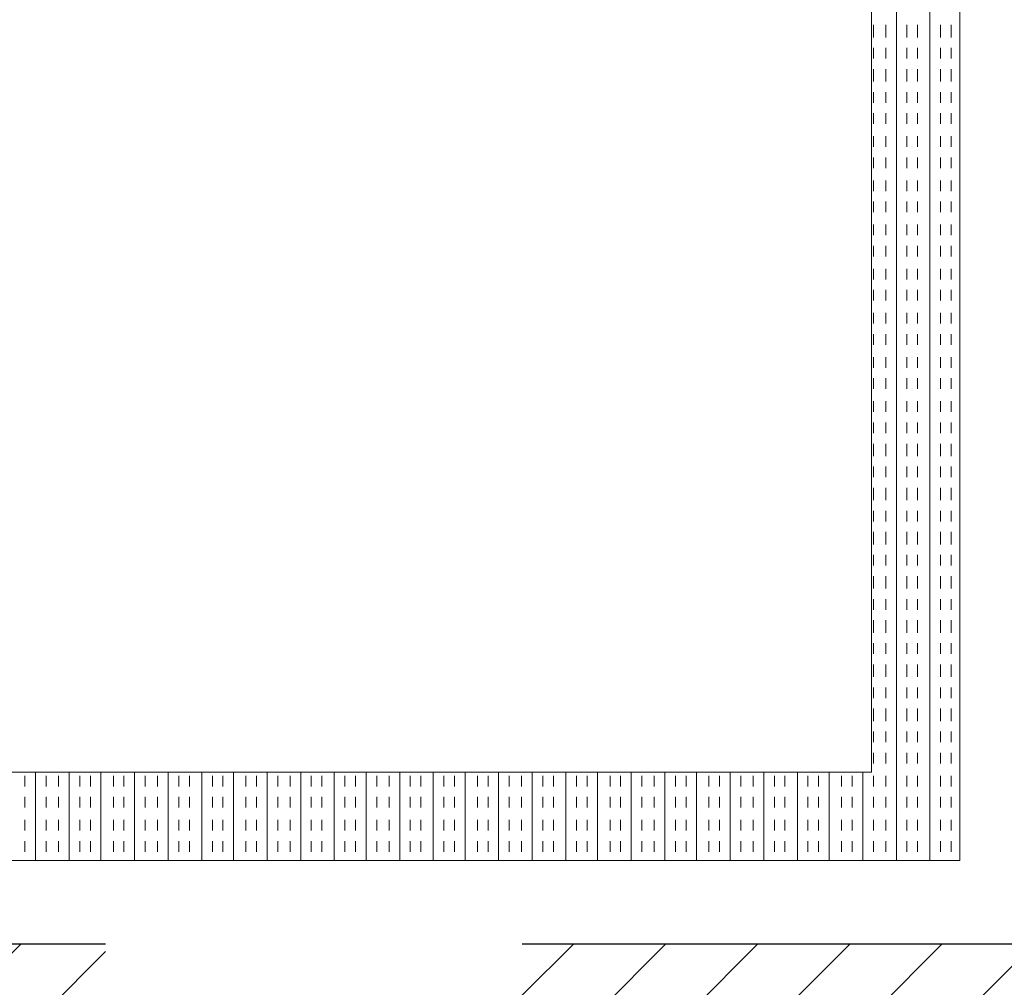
# Model space of a CAD drawing. Extents: x 3940905 to 4145695, y 925352 to 1109797.
# Tile 442 of 656: x 4008748 to 4009032, y 1097332 to 1097611. Entities that reach past the tile are written whole.
import ezdxf

# ---------------------------------------------------------------- set-up
doc = ezdxf.new("R2010")
doc.units = 0
doc.header["$LTSCALE"] = 750
doc.header["$MEASUREMENT"] = 0
doc.layers.add('CIVIL WALLS', color=7, linetype='CONTINUOUS', lineweight=30)
doc.layers.add('CKD Equipments', color=252, linetype='CONTINUOUS', lineweight=0)
doc.layers.add('S-Hatch_8', color=7, linetype='CONTINUOUS')

msp = doc.modelspace()

# ---------------------------------------------------------------- hatches: boundary and pattern name
at = {"layer": 'S-Hatch_8'}
h = msp.add_hatch(dxfattribs=at)
h.set_pattern_fill('ANSI31', color=6, scale=150)
h.set_pattern_definition([(45, (28934.255, 54286.193), (-13.25825215, 13.25825215), [])])
h.paths.add_polyline_path([(4006245.65, 1095539.54), (4006120.65, 1095539.54), (4006120.65, 1094658.28), (4006245.65, 1094658.28)], flags=16)
h.paths.add_polyline_path([(4006270.65, 1095564.54), (4006095.65, 1095564.54), (4006095.65, 1094633.28), (4006270.65, 1094633.28)])
h.paths.add_polyline_path([(4009371.74, 1097319.5), (4009371.74, 1097194.49), (4006245.65, 1097194.5), (4006245.65, 1096488.48), (4006120.65, 1096488.48), (4006120.65, 1097319.5)], flags=16)
h.paths.add_polyline_path([(4012671.59, 1096588.98), (4014322.93, 1096589), (4014322.93, 1096464), (4012671.59, 1096463.98)], flags=17)
h.paths.add_polyline_path([(4012671.59, 1096613.98), (4014347.93, 1096614), (4014347.93, 1096439), (4012671.59, 1096438.98)])
h.paths.add_polyline_path([(4014197.93, 1095258.74), (4014197.93, 1095688.98), (4014322.93, 1095688.98), (4014322.93, 1095258.74), (4015347.93, 1095258.74), (4015347.93, 1095133.64), (4012971.74, 1095133.59), (4012971.74, 1095258.69)], flags=16)
h.paths.add_polyline_path([(4014172.93, 1095283.64), (4014172.93, 1095688.98), (4014347.93, 1095688.98), (4014347.93, 1095283.64), (4015372.93, 1095283.64), (4015372.93, 1095108.64), (4012971.74, 1095108.64), (4012971.74, 1095283.64)])
h.paths.add_polyline_path([(4018162.55, 1095744.14), (4018161, 1098019.68), (4018050.07, 1098019.44), (4018050.07, 1096994.44), (4016722.93, 1096994.44), (4016722.93, 1098078.44), (4016597.93, 1098078.44), (4016597.93, 1094831.38), (4016722.93, 1094831.38), (4016722.93, 1096869.44), (4018050.07, 1096869.44), (4018050.07, 1095868.9), (4017522.87, 1095868.93), (4017522.87, 1095743.93)], flags=17)
h.paths.add_polyline_path([(4018160.98, 1098044.44), (4018025.07, 1098044.44), (4018025.07, 1097019.44), (4016747.93, 1097019.44), (4016747.93, 1098103.44), (4016572.93, 1098103.44), (4016572.93, 1094806.38), (4016747.93, 1094806.38), (4016747.93, 1096844.44), (4018025.07, 1096844.44), (4018025.07, 1095893.9), (4017497.87, 1095893.93), (4017497.87, 1095718.93), (4018162.57, 1095719.38)])
h.paths.add_polyline_path([(4016722.93, 1099092.27), (4017089.52, 1099092.27), (4017089.52, 1099217.27), (4016599.36, 1099217.27), (4016599.36, 1098878.43), (4016722.93, 1098878.43)], flags=16)
h.paths.add_polyline_path([(4016747.93, 1099067.27), (4017089.52, 1099067.27), (4017089.52, 1099242.27), (4016572.89, 1099242.27), (4016572.93, 1098853.43), (4016747.93, 1098853.43)])
h.paths.add_polyline_path([(4014717.43, 1099092.27), (4014717.43, 1102053.43), (4014842.43, 1102053.43), (4014842.43, 1099217.27), (4015647.04, 1099217.27), (4015647.04, 1099092.27)], flags=16)
h.paths.add_polyline_path([(4014692.43, 1099067.27), (4014692.43, 1102078.43), (4014867.43, 1102078.43), (4014867.43, 1099242.27), (4015672.04, 1099242.27), (4015672.04, 1099067.27)])
h.paths.add_polyline_path([(4008892.74, 1097344.5), (4008892.74, 1097319.5), (4008772.74, 1097319.5), (4008772.74, 1097344.5), (4006095.65, 1097344.5), (4006095.65, 1096463.48), (4006270.65, 1096463.48), (4006270.65, 1097169.5), (4009371.74, 1097168.95), (4009371.74, 1097344.5)])

# ---------------------------------------------------------------- linework, layer by layer
at = {"layer": 'CIVIL WALLS', "color": 6}
msp.add_lwpolyline([(4008892.74, 1097344.5), (4009042.74, 1097344.5), (4009371.74, 1097344.5), (4009371.74, 1097168.95), (4006270.65, 1097169.5), (4006270.65, 1096463.48), (4006095.65, 1096463.48), (4006095.65, 1097344.5), (4008772.74, 1097344.5)], dxfattribs=at)
at = {"layer": 'CKD Equipments', "color": 4, "true_color": 0x00ffff}
for p, q in [((4009000.43, 1097882.91), (4009000.43, 1097368.5)), ((4009010.09, 1097882.91), (4009010.09, 1097368.5)), ((4008993.81, 1097609.17), (4008993.81, 1097605.61)), ((4008997.37, 1097609.17), (4008997.37, 1097605.61)), ((4009003.48, 1097609.17), (4009003.48, 1097605.61)), ((4009006.53, 1097609.17), (4009006.53, 1097605.61)), ((4009013.15, 1097609.17), (4009013.15, 1097605.61)), ((4009016.2, 1097609.17), (4009016.2, 1097605.61)), ((4008993.81, 1097602.55), (4008993.81, 1097599.5)), ((4008997.37, 1097602.55), (4008997.37, 1097599.5)), ((4009003.48, 1097602.55), (4009003.48, 1097599.5)), ((4009006.53, 1097602.55), (4009006.53, 1097599.5)), ((4009013.15, 1097602.55), (4009013.15, 1097599.5)), ((4009016.2, 1097602.55), (4009016.2, 1097599.5)), ((4008993.81, 1097596.45), (4008993.81, 1097592.89)), ((4008997.37, 1097596.45), (4008997.37, 1097592.89)), ((4009003.48, 1097596.45), (4009003.48, 1097592.89)), ((4009006.53, 1097596.45), (4009006.53, 1097592.89)), ((4009013.15, 1097596.45), (4009013.15, 1097592.89)), ((4009016.2, 1097596.45), (4009016.2, 1097592.89)), ((4008993.81, 1097589.83), (4008993.81, 1097586.78)), ((4008997.37, 1097589.83), (4008997.37, 1097586.78)), ((4009003.48, 1097589.83), (4009003.48, 1097586.78)), ((4009006.53, 1097589.83), (4009006.53, 1097586.78)), ((4009013.15, 1097589.83), (4009013.15, 1097586.78)), ((4009016.2, 1097589.83), (4009016.2, 1097586.78)), ((4008993.81, 1097583.73), (4008993.81, 1097580.67)), ((4008997.37, 1097583.73), (4008997.37, 1097580.67)), ((4009003.48, 1097583.73), (4009003.48, 1097580.67)), ((4009006.53, 1097583.73), (4009006.53, 1097580.67)), ((4009013.15, 1097583.73), (4009013.15, 1097580.67)), ((4009016.2, 1097583.73), (4009016.2, 1097580.67)), ((4008993.81, 1097577.11), (4008993.81, 1097574.06)), ((4008997.37, 1097577.11), (4008997.37, 1097574.06)), ((4009003.48, 1097577.11), (4009003.48, 1097574.06)), ((4009006.53, 1097577.11), (4009006.53, 1097574.06)), ((4009013.15, 1097577.11), (4009013.15, 1097574.06)), ((4009016.2, 1097577.11), (4009016.2, 1097574.06)), ((4008993.81, 1097571.01), (4008993.81, 1097567.95)), ((4008997.37, 1097571.01), (4008997.37, 1097567.95)), ((4009003.48, 1097571.01), (4009003.48, 1097567.95)), ((4009006.53, 1097571.01), (4009006.53, 1097567.95)), ((4009013.15, 1097571.01), (4009013.15, 1097567.95)), ((4009016.2, 1097571.01), (4009016.2, 1097567.95)), ((4008993.81, 1097564.39), (4008993.81, 1097561.34)), ((4008997.37, 1097564.39), (4008997.37, 1097561.34)), ((4009003.48, 1097564.39), (4009003.48, 1097561.34)), ((4009006.53, 1097564.39), (4009006.53, 1097561.34)), ((4009013.15, 1097564.39), (4009013.15, 1097561.34)), ((4009016.2, 1097564.39), (4009016.2, 1097561.34)), ((4008993.81, 1097558.29), (4008993.81, 1097555.23)), ((4008997.37, 1097558.29), (4008997.37, 1097555.23)), ((4009003.48, 1097558.29), (4009003.48, 1097555.23)), ((4009006.53, 1097558.29), (4009006.53, 1097555.23)), ((4009013.15, 1097558.29), (4009013.15, 1097555.23)), ((4009016.2, 1097558.29), (4009016.2, 1097555.23)), ((4008993.81, 1097551.67), (4008993.81, 1097548.62)), ((4008997.37, 1097551.67), (4008997.37, 1097548.62)), ((4009003.48, 1097551.67), (4009003.48, 1097548.62)), ((4009006.53, 1097551.67), (4009006.53, 1097548.62)), ((4009013.15, 1097551.67), (4009013.15, 1097548.62)), ((4009016.2, 1097551.67), (4009016.2, 1097548.62)), ((4008993.81, 1097545.57), (4008993.81, 1097542.51)), ((4008997.37, 1097545.57), (4008997.37, 1097542.51)), ((4009003.48, 1097545.57), (4009003.48, 1097542.51)), ((4009006.53, 1097545.57), (4009006.53, 1097542.51)), ((4009013.15, 1097545.57), (4009013.15, 1097542.51)), ((4009016.2, 1097545.57), (4009016.2, 1097542.51)), ((4008993.81, 1097538.95), (4008993.81, 1097535.9)), ((4008997.37, 1097538.95), (4008997.37, 1097535.9)), ((4009003.48, 1097538.95), (4009003.48, 1097535.9)), ((4009006.53, 1097538.95), (4009006.53, 1097535.9)), ((4009013.15, 1097538.95), (4009013.15, 1097535.9)), ((4009016.2, 1097538.95), (4009016.2, 1097535.9)), ((4008993.81, 1097532.85), (4008993.81, 1097529.79)), ((4008997.37, 1097532.85), (4008997.37, 1097529.79)), ((4009003.48, 1097532.85), (4009003.48, 1097529.79)), ((4009006.53, 1097532.85), (4009006.53, 1097529.79)), ((4009013.15, 1097532.85), (4009013.15, 1097529.79)), ((4009016.2, 1097532.85), (4009016.2, 1097529.79)), ((4008993.81, 1097526.23), (4008993.81, 1097523.18)), ((4008997.37, 1097526.23), (4008997.37, 1097523.18)), ((4009003.48, 1097526.23), (4009003.48, 1097523.18)), ((4009006.53, 1097526.23), (4009006.53, 1097523.18)), ((4009013.15, 1097526.23), (4009013.15, 1097523.18)), ((4009016.2, 1097526.23), (4009016.2, 1097523.18)), ((4008993.81, 1097520.13), (4008993.81, 1097517.07)), ((4008997.37, 1097520.13), (4008997.37, 1097517.07)), ((4009003.48, 1097520.13), (4009003.48, 1097517.07)), ((4009006.53, 1097520.13), (4009006.53, 1097517.07)), ((4009013.15, 1097520.13), (4009013.15, 1097517.07)), ((4009016.2, 1097520.13), (4009016.2, 1097517.07)), ((4008993.81, 1097513.51), (4008993.81, 1097510.46)), ((4008997.37, 1097513.51), (4008997.37, 1097510.46)), ((4009003.48, 1097513.51), (4009003.48, 1097510.46)), ((4009006.53, 1097513.51), (4009006.53, 1097510.46)), ((4009013.15, 1097513.51), (4009013.15, 1097510.46)), ((4009016.2, 1097513.51), (4009016.2, 1097510.46)), ((4008993.81, 1097507.41), (4008993.81, 1097504.35)), ((4008997.37, 1097507.41), (4008997.37, 1097504.35)), ((4009003.48, 1097507.41), (4009003.48, 1097504.35)), ((4009006.53, 1097507.41), (4009006.53, 1097504.35)), ((4009013.15, 1097507.41), (4009013.15, 1097504.35)), ((4009016.2, 1097507.41), (4009016.2, 1097504.35)), ((4008993.81, 1097500.79), (4008993.81, 1097497.74)), ((4008997.37, 1097500.79), (4008997.37, 1097497.74)), ((4009003.48, 1097500.79), (4009003.48, 1097497.74)), ((4009006.53, 1097500.79), (4009006.53, 1097497.74)), ((4009013.15, 1097500.79), (4009013.15, 1097497.74)), ((4009016.2, 1097500.79), (4009016.2, 1097497.74)), ((4008993.81, 1097494.69), (4008993.81, 1097491.63)), ((4008997.37, 1097494.69), (4008997.37, 1097491.63)), ((4009003.48, 1097494.69), (4009003.48, 1097491.63)), ((4009006.53, 1097494.69), (4009006.53, 1097491.63)), ((4009013.15, 1097494.69), (4009013.15, 1097491.63)), ((4009016.2, 1097494.69), (4009016.2, 1097491.63)), ((4008993.81, 1097488.58), (4008993.81, 1097485.02)), ((4008997.37, 1097488.58), (4008997.37, 1097485.02)), ((4009003.48, 1097488.58), (4009003.48, 1097485.02)), ((4009006.53, 1097488.58), (4009006.53, 1097485.02)), ((4009013.15, 1097488.58), (4009013.15, 1097485.02)), ((4009016.2, 1097488.58), (4009016.2, 1097485.02)), ((4008993.81, 1097481.97), (4008993.81, 1097478.91)), ((4008997.37, 1097481.97), (4008997.37, 1097478.91)), ((4009003.48, 1097481.97), (4009003.48, 1097478.91)), ((4009006.53, 1097481.97), (4009006.53, 1097478.91)), ((4009013.15, 1097481.97), (4009013.15, 1097478.91)), ((4009016.2, 1097481.97), (4009016.2, 1097478.91)), ((4008993.81, 1097475.86), (4008993.81, 1097472.3)), ((4008997.37, 1097475.86), (4008997.37, 1097472.3)), ((4009003.48, 1097475.86), (4009003.48, 1097472.3)), ((4009006.53, 1097475.86), (4009006.53, 1097472.3)), ((4009013.15, 1097475.86), (4009013.15, 1097472.3)), ((4009016.2, 1097475.86), (4009016.2, 1097472.3)), ((4008993.81, 1097469.24), (4008993.81, 1097466.19)), ((4008997.37, 1097469.24), (4008997.37, 1097466.19)), ((4009003.48, 1097469.24), (4009003.48, 1097466.19)), ((4009006.53, 1097469.24), (4009006.53, 1097466.19)), ((4009013.15, 1097469.24), (4009013.15, 1097466.19)), ((4009016.2, 1097469.24), (4009016.2, 1097466.19)), ((4008993.81, 1097463.14), (4008993.81, 1097459.58)), ((4008997.37, 1097463.14), (4008997.37, 1097459.58)), ((4009003.48, 1097463.14), (4009003.48, 1097459.58)), ((4009006.53, 1097463.14), (4009006.53, 1097459.58)), ((4009013.15, 1097463.14), (4009013.15, 1097459.58)), ((4009016.2, 1097463.14), (4009016.2, 1097459.58)), ((4008993.81, 1097456.52), (4008993.81, 1097453.47)), ((4008997.37, 1097456.52), (4008997.37, 1097453.47)), ((4009003.48, 1097456.52), (4009003.48, 1097453.47)), ((4009006.53, 1097456.52), (4009006.53, 1097453.47)), ((4009013.15, 1097456.52), (4009013.15, 1097453.47)), ((4009016.2, 1097456.52), (4009016.2, 1097453.47)), ((4008993.81, 1097450.42), (4008993.81, 1097446.86)), ((4008997.37, 1097450.42), (4008997.37, 1097446.86)), ((4009003.48, 1097450.42), (4009003.48, 1097446.86)), ((4009006.53, 1097450.42), (4009006.53, 1097446.86)), ((4009013.15, 1097450.42), (4009013.15, 1097446.86)), ((4009016.2, 1097450.42), (4009016.2, 1097446.86)), ((4008993.81, 1097443.8), (4008993.81, 1097440.75)), ((4008997.37, 1097443.8), (4008997.37, 1097440.75)), ((4009003.48, 1097443.8), (4009003.48, 1097440.75)), ((4009006.53, 1097443.8), (4009006.53, 1097440.75)), ((4009013.15, 1097443.8), (4009013.15, 1097440.75)), ((4009016.2, 1097443.8), (4009016.2, 1097440.75)), ((4008993.81, 1097437.7), (4008993.81, 1097434.14)), ((4008997.37, 1097437.7), (4008997.37, 1097434.14)), ((4009003.48, 1097437.7), (4009003.48, 1097434.14)), ((4009006.53, 1097437.7), (4009006.53, 1097434.14)), ((4009013.15, 1097437.7), (4009013.15, 1097434.14)), ((4009016.2, 1097437.7), (4009016.2, 1097434.14)), ((4008993.81, 1097431.08), (4008993.81, 1097428.03)), ((4008997.37, 1097431.08), (4008997.37, 1097428.03)), ((4009003.48, 1097431.08), (4009003.48, 1097428.03)), ((4009006.53, 1097431.08), (4009006.53, 1097428.03)), ((4009013.15, 1097431.08), (4009013.15, 1097428.03)), ((4009016.2, 1097431.08), (4009016.2, 1097428.03)), ((4008993.81, 1097424.98), (4008993.81, 1097421.42)), ((4008997.37, 1097424.98), (4008997.37, 1097421.42)), ((4009003.48, 1097424.98), (4009003.48, 1097421.42)), ((4009006.53, 1097424.98), (4009006.53, 1097421.42)), ((4009013.15, 1097424.98), (4009013.15, 1097421.42)), ((4009016.2, 1097424.98), (4009016.2, 1097421.42)), ((4008993.81, 1097418.36), (4008993.81, 1097415.31)), ((4008997.37, 1097418.36), (4008997.37, 1097415.31)), ((4009003.48, 1097418.36), (4009003.48, 1097415.31)), ((4009006.53, 1097418.36), (4009006.53, 1097415.31)), ((4009013.15, 1097418.36), (4009013.15, 1097415.31)), ((4009016.2, 1097418.36), (4009016.2, 1097415.31)), ((4008993.81, 1097412.26), (4008993.81, 1097408.7)), ((4008997.37, 1097412.26), (4008997.37, 1097408.7)), ((4009003.48, 1097412.26), (4009003.48, 1097408.7)), ((4009006.53, 1097412.26), (4009006.53, 1097408.7)), ((4009013.15, 1097412.26), (4009013.15, 1097408.7)), ((4009016.2, 1097412.26), (4009016.2, 1097408.7)), ((4008993.81, 1097405.64), (4008993.81, 1097402.59)), ((4008997.37, 1097405.64), (4008997.37, 1097402.59)), ((4009003.48, 1097405.64), (4009003.48, 1097402.59)), ((4009006.53, 1097405.64), (4009006.53, 1097402.59)), ((4009013.15, 1097405.64), (4009013.15, 1097402.59)), ((4009016.2, 1097405.64), (4009016.2, 1097402.59)), ((4008993.81, 1097399.54), (4008993.81, 1097396.48)), ((4008997.37, 1097399.54), (4008997.37, 1097396.48)), ((4009003.48, 1097399.54), (4009003.48, 1097396.48)), ((4009006.53, 1097399.54), (4009006.53, 1097396.48)), ((4009013.15, 1097399.54), (4009013.15, 1097396.48)), ((4009016.2, 1097399.54), (4009016.2, 1097396.48)), ((4008752.64, 1097393.94), (4008752.64, 1097368.5)), ((4008762.3, 1097393.94), (4008762.3, 1097368.5)), ((4008771.46, 1097393.94), (4008771.46, 1097368.5)), ((4008781.13, 1097393.94), (4008781.13, 1097368.5)), ((4008790.8, 1097393.94), (4008790.8, 1097368.5)), ((4008800.46, 1097393.94), (4008800.46, 1097368.5)), ((4008809.62, 1097393.94), (4008809.62, 1097368.5)), ((4008819.29, 1097393.94), (4008819.29, 1097368.5)), ((4008828.96, 1097393.94), (4008828.96, 1097368.5)), ((4008838.63, 1097393.94), (4008838.63, 1097368.5)), ((4008847.78, 1097393.94), (4008847.78, 1097368.5)), ((4008857.45, 1097393.94), (4008857.45, 1097368.5)), ((4008867.12, 1097393.94), (4008867.12, 1097368.5)), ((4008876.28, 1097393.94), (4008876.28, 1097368.5)), ((4008885.94, 1097393.94), (4008885.94, 1097368.5)), ((4008895.61, 1097393.94), (4008895.61, 1097368.5)), ((4008905.28, 1097393.94), (4008905.28, 1097368.5)), ((4008914.44, 1097393.94), (4008914.44, 1097368.5)), ((4008924.11, 1097393.94), (4008924.11, 1097368.5)), ((4008933.77, 1097393.94), (4008933.77, 1097368.5)), ((4008942.93, 1097393.94), (4008942.93, 1097368.5)), ((4008952.6, 1097393.94), (4008952.6, 1097368.5)), ((4008962.27, 1097393.94), (4008962.27, 1097368.5)), ((4008971.93, 1097393.94), (4008971.93, 1097368.5)), ((4008981.09, 1097393.94), (4008981.09, 1097368.5)), ((4008990.76, 1097393.94), (4008990.76, 1097368.5)), ((4008749.58, 1097392.92), (4008749.58, 1097389.87)), ((4008755.69, 1097392.92), (4008755.69, 1097389.87)), ((4008759.25, 1097392.92), (4008759.25, 1097389.87)), ((4008765.36, 1097392.92), (4008765.36, 1097389.87)), ((4008768.41, 1097392.92), (4008768.41, 1097389.87)), ((4008775.02, 1097392.92), (4008775.02, 1097389.87)), ((4008778.08, 1097392.92), (4008778.08, 1097389.87)), ((4008784.18, 1097392.92), (4008784.18, 1097389.87)), ((4008787.74, 1097392.92), (4008787.74, 1097389.87)), ((4008793.85, 1097392.92), (4008793.85, 1097389.87)), ((4008796.9, 1097392.92), (4008796.9, 1097389.87)), ((4008803.52, 1097392.92), (4008803.52, 1097389.87)), ((4008806.57, 1097392.92), (4008806.57, 1097389.87)), ((4008813.18, 1097392.92), (4008813.18, 1097389.87)), ((4008816.24, 1097392.92), (4008816.24, 1097389.87)), ((4008822.34, 1097392.92), (4008822.34, 1097389.87)), ((4008825.9, 1097392.92), (4008825.9, 1097389.87)), ((4008832.01, 1097392.92), (4008832.01, 1097389.87)), ((4008835.06, 1097392.92), (4008835.06, 1097389.87)), ((4008841.68, 1097392.92), (4008841.68, 1097389.87)), ((4008844.73, 1097392.92), (4008844.73, 1097389.87)), ((4008850.84, 1097392.92), (4008850.84, 1097389.87)), ((4008854.4, 1097392.92), (4008854.4, 1097389.87)), ((4008860.5, 1097392.92), (4008860.5, 1097389.87)), ((4008863.56, 1097392.92), (4008863.56, 1097389.87)), ((4008870.17, 1097392.92), (4008870.17, 1097389.87)), ((4008873.22, 1097392.92), (4008873.22, 1097389.87)), ((4008879.84, 1097392.92), (4008879.84, 1097389.87)), ((4008882.89, 1097392.92), (4008882.89, 1097389.87)), ((4008889, 1097392.92), (4008889, 1097389.87)), ((4008892.56, 1097392.92), (4008892.56, 1097389.87)), ((4008898.67, 1097392.92), (4008898.67, 1097389.87)), ((4008901.72, 1097392.92), (4008901.72, 1097389.87)), ((4008908.33, 1097392.92), (4008908.33, 1097389.87)), ((4008911.39, 1097392.92), (4008911.39, 1097389.87)), ((4008918, 1097392.92), (4008918, 1097389.87)), ((4008921.05, 1097392.92), (4008921.05, 1097389.87)), ((4008927.16, 1097392.92), (4008927.16, 1097389.87)), ((4008930.72, 1097392.92), (4008930.72, 1097389.87)), ((4008936.83, 1097392.92), (4008936.83, 1097389.87)), ((4008939.88, 1097392.92), (4008939.88, 1097389.87)), ((4008946.49, 1097392.92), (4008946.49, 1097389.87)), ((4008949.55, 1097392.92), (4008949.55, 1097389.87)), ((4008955.65, 1097392.92), (4008955.65, 1097389.87)), ((4008959.21, 1097392.92), (4008959.21, 1097389.87)), ((4008965.32, 1097392.92), (4008965.32, 1097389.87)), ((4008968.37, 1097392.92), (4008968.37, 1097389.87)), ((4008974.99, 1097392.92), (4008974.99, 1097389.87)), ((4008978.04, 1097392.92), (4008978.04, 1097389.87)), ((4008984.65, 1097392.92), (4008984.65, 1097389.87)), ((4008987.71, 1097392.92), (4008987.71, 1097389.87)), ((4008993.81, 1097392.92), (4008993.81, 1097389.87)), ((4008997.37, 1097392.92), (4008997.37, 1097389.87)), ((4009003.48, 1097392.92), (4009003.48, 1097389.87)), ((4009006.53, 1097392.92), (4009006.53, 1097389.87)), ((4009013.15, 1097392.92), (4009013.15, 1097389.87)), ((4009016.2, 1097392.92), (4009016.2, 1097389.87)), ((4008749.58, 1097386.82), (4008749.58, 1097383.76)), ((4008755.69, 1097386.82), (4008755.69, 1097383.76)), ((4008759.25, 1097386.82), (4008759.25, 1097383.76)), ((4008765.36, 1097386.82), (4008765.36, 1097383.76)), ((4008768.41, 1097386.82), (4008768.41, 1097383.76)), ((4008775.02, 1097386.82), (4008775.02, 1097383.76)), ((4008778.08, 1097386.82), (4008778.08, 1097383.76)), ((4008784.18, 1097386.82), (4008784.18, 1097383.76)), ((4008787.74, 1097386.82), (4008787.74, 1097383.76)), ((4008793.85, 1097386.82), (4008793.85, 1097383.76)), ((4008796.9, 1097386.82), (4008796.9, 1097383.76)), ((4008803.52, 1097386.82), (4008803.52, 1097383.76)), ((4008806.57, 1097386.82), (4008806.57, 1097383.76)), ((4008813.18, 1097386.82), (4008813.18, 1097383.76)), ((4008816.24, 1097386.82), (4008816.24, 1097383.76)), ((4008822.34, 1097386.82), (4008822.34, 1097383.76)), ((4008825.9, 1097386.82), (4008825.9, 1097383.76)), ((4008832.01, 1097386.82), (4008832.01, 1097383.76)), ((4008835.06, 1097386.82), (4008835.06, 1097383.76)), ((4008841.68, 1097386.82), (4008841.68, 1097383.76)), ((4008844.73, 1097386.82), (4008844.73, 1097383.76)), ((4008850.84, 1097386.82), (4008850.84, 1097383.76)), ((4008854.4, 1097386.82), (4008854.4, 1097383.76)), ((4008860.5, 1097386.82), (4008860.5, 1097383.76)), ((4008863.56, 1097386.82), (4008863.56, 1097383.76)), ((4008870.17, 1097386.82), (4008870.17, 1097383.76)), ((4008873.22, 1097386.82), (4008873.22, 1097383.76)), ((4008879.84, 1097386.82), (4008879.84, 1097383.76)), ((4008882.89, 1097386.82), (4008882.89, 1097383.76)), ((4008889, 1097386.82), (4008889, 1097383.76)), ((4008892.56, 1097386.82), (4008892.56, 1097383.76)), ((4008898.67, 1097386.82), (4008898.67, 1097383.76)), ((4008901.72, 1097386.82), (4008901.72, 1097383.76)), ((4008908.33, 1097386.82), (4008908.33, 1097383.76)), ((4008911.39, 1097386.82), (4008911.39, 1097383.76)), ((4008918, 1097386.82), (4008918, 1097383.76)), ((4008921.05, 1097386.82), (4008921.05, 1097383.76)), ((4008927.16, 1097386.82), (4008927.16, 1097383.76)), ((4008930.72, 1097386.82), (4008930.72, 1097383.76)), ((4008936.83, 1097386.82), (4008936.83, 1097383.76)), ((4008939.88, 1097386.82), (4008939.88, 1097383.76)), ((4008946.49, 1097386.82), (4008946.49, 1097383.76)), ((4008949.55, 1097386.82), (4008949.55, 1097383.76)), ((4008955.65, 1097386.82), (4008955.65, 1097383.76)), ((4008959.21, 1097386.82), (4008959.21, 1097383.76)), ((4008965.32, 1097386.82), (4008965.32, 1097383.76)), ((4008968.37, 1097386.82), (4008968.37, 1097383.76)), ((4008974.99, 1097386.82), (4008974.99, 1097383.76)), ((4008978.04, 1097386.82), (4008978.04, 1097383.76)), ((4008984.65, 1097386.82), (4008984.65, 1097383.76)), ((4008987.71, 1097386.82), (4008987.71, 1097383.76)), ((4008993.81, 1097386.82), (4008993.81, 1097383.76)), ((4008997.37, 1097386.82), (4008997.37, 1097383.76)), ((4009003.48, 1097386.82), (4009003.48, 1097383.76)), ((4009006.53, 1097386.82), (4009006.53, 1097383.76)), ((4009013.15, 1097386.82), (4009013.15, 1097383.76)), ((4009016.2, 1097386.82), (4009016.2, 1097383.76)), ((4008749.58, 1097380.2), (4008749.58, 1097377.15)), ((4008755.69, 1097380.2), (4008755.69, 1097377.15)), ((4008759.25, 1097380.2), (4008759.25, 1097377.15)), ((4008765.36, 1097380.2), (4008765.36, 1097377.15)), ((4008768.41, 1097380.2), (4008768.41, 1097377.15)), ((4008775.02, 1097380.2), (4008775.02, 1097377.15)), ((4008778.08, 1097380.2), (4008778.08, 1097377.15)), ((4008784.18, 1097380.2), (4008784.18, 1097377.15)), ((4008787.74, 1097380.2), (4008787.74, 1097377.15)), ((4008793.85, 1097380.2), (4008793.85, 1097377.15)), ((4008796.9, 1097380.2), (4008796.9, 1097377.15)), ((4008803.52, 1097380.2), (4008803.52, 1097377.15)), ((4008806.57, 1097380.2), (4008806.57, 1097377.15)), ((4008813.18, 1097380.2), (4008813.18, 1097377.15)), ((4008816.24, 1097380.2), (4008816.24, 1097377.15)), ((4008822.34, 1097380.2), (4008822.34, 1097377.15)), ((4008825.9, 1097380.2), (4008825.9, 1097377.15)), ((4008832.01, 1097380.2), (4008832.01, 1097377.15)), ((4008835.06, 1097380.2), (4008835.06, 1097377.15)), ((4008841.68, 1097380.2), (4008841.68, 1097377.15)), ((4008844.73, 1097380.2), (4008844.73, 1097377.15)), ((4008850.84, 1097380.2), (4008850.84, 1097377.15)), ((4008854.4, 1097380.2), (4008854.4, 1097377.15)), ((4008860.5, 1097380.2), (4008860.5, 1097377.15)), ((4008863.56, 1097380.2), (4008863.56, 1097377.15)), ((4008870.17, 1097380.2), (4008870.17, 1097377.15)), ((4008873.22, 1097380.2), (4008873.22, 1097377.15)), ((4008879.84, 1097380.2), (4008879.84, 1097377.15)), ((4008882.89, 1097380.2), (4008882.89, 1097377.15)), ((4008889, 1097380.2), (4008889, 1097377.15)), ((4008892.56, 1097380.2), (4008892.56, 1097377.15)), ((4008898.67, 1097380.2), (4008898.67, 1097377.15)), ((4008901.72, 1097380.2), (4008901.72, 1097377.15)), ((4008908.33, 1097380.2), (4008908.33, 1097377.15)), ((4008911.39, 1097380.2), (4008911.39, 1097377.15)), ((4008918, 1097380.2), (4008918, 1097377.15)), ((4008921.05, 1097380.2), (4008921.05, 1097377.15)), ((4008927.16, 1097380.2), (4008927.16, 1097377.15)), ((4008930.72, 1097380.2), (4008930.72, 1097377.15)), ((4008936.83, 1097380.2), (4008936.83, 1097377.15)), ((4008939.88, 1097380.2), (4008939.88, 1097377.15)), ((4008946.49, 1097380.2), (4008946.49, 1097377.15)), ((4008949.55, 1097380.2), (4008949.55, 1097377.15)), ((4008955.65, 1097380.2), (4008955.65, 1097377.15)), ((4008959.21, 1097380.2), (4008959.21, 1097377.15)), ((4008965.32, 1097380.2), (4008965.32, 1097377.15)), ((4008968.37, 1097380.2), (4008968.37, 1097377.15)), ((4008974.99, 1097380.2), (4008974.99, 1097377.15)), ((4008978.04, 1097380.2), (4008978.04, 1097377.15)), ((4008984.65, 1097380.2), (4008984.65, 1097377.15)), ((4008987.71, 1097380.2), (4008987.71, 1097377.15)), ((4008993.81, 1097380.2), (4008993.81, 1097377.15)), ((4008997.37, 1097380.2), (4008997.37, 1097377.15)), ((4009003.48, 1097380.2), (4009003.48, 1097377.15)), ((4009006.53, 1097380.2), (4009006.53, 1097377.15)), ((4009013.15, 1097380.2), (4009013.15, 1097377.15)), ((4009016.2, 1097380.2), (4009016.2, 1097377.15)), ((4008749.58, 1097374.1), (4008749.58, 1097371.04)), ((4008755.69, 1097374.1), (4008755.69, 1097371.04)), ((4008759.25, 1097374.1), (4008759.25, 1097371.04)), ((4008765.36, 1097374.1), (4008765.36, 1097371.04)), ((4008768.41, 1097374.1), (4008768.41, 1097371.04)), ((4008775.02, 1097374.1), (4008775.02, 1097371.04)), ((4008778.08, 1097374.1), (4008778.08, 1097371.04)), ((4008784.18, 1097374.1), (4008784.18, 1097371.04)), ((4008787.74, 1097374.1), (4008787.74, 1097371.04)), ((4008793.85, 1097374.1), (4008793.85, 1097371.04)), ((4008796.9, 1097374.1), (4008796.9, 1097371.04)), ((4008803.52, 1097374.1), (4008803.52, 1097371.04)), ((4008806.57, 1097374.1), (4008806.57, 1097371.04)), ((4008813.18, 1097374.1), (4008813.18, 1097371.04)), ((4008816.24, 1097374.1), (4008816.24, 1097371.04)), ((4008822.34, 1097374.1), (4008822.34, 1097371.04)), ((4008825.9, 1097374.1), (4008825.9, 1097371.04)), ((4008832.01, 1097374.1), (4008832.01, 1097371.04)), ((4008835.06, 1097374.1), (4008835.06, 1097371.04)), ((4008841.68, 1097374.1), (4008841.68, 1097371.04)), ((4008844.73, 1097374.1), (4008844.73, 1097371.04)), ((4008850.84, 1097374.1), (4008850.84, 1097371.04)), ((4008854.4, 1097374.1), (4008854.4, 1097371.04)), ((4008860.5, 1097374.1), (4008860.5, 1097371.04)), ((4008863.56, 1097374.1), (4008863.56, 1097371.04)), ((4008870.17, 1097374.1), (4008870.17, 1097371.04)), ((4008873.22, 1097374.1), (4008873.22, 1097371.04)), ((4008879.84, 1097374.1), (4008879.84, 1097371.04)), ((4008882.89, 1097374.1), (4008882.89, 1097371.04)), ((4008889, 1097374.1), (4008889, 1097371.04)), ((4008892.56, 1097374.1), (4008892.56, 1097371.04)), ((4008898.67, 1097374.1), (4008898.67, 1097371.04)), ((4008901.72, 1097374.1), (4008901.72, 1097371.04)), ((4008908.33, 1097374.1), (4008908.33, 1097371.04)), ((4008911.39, 1097374.1), (4008911.39, 1097371.04)), ((4008918, 1097374.1), (4008918, 1097371.04)), ((4008921.05, 1097374.1), (4008921.05, 1097371.04)), ((4008927.16, 1097374.1), (4008927.16, 1097371.04)), ((4008930.72, 1097374.1), (4008930.72, 1097371.04)), ((4008936.83, 1097374.1), (4008936.83, 1097371.04)), ((4008939.88, 1097374.1), (4008939.88, 1097371.04)), ((4008946.49, 1097374.1), (4008946.49, 1097371.04)), ((4008949.55, 1097374.1), (4008949.55, 1097371.04)), ((4008955.65, 1097374.1), (4008955.65, 1097371.04)), ((4008959.21, 1097374.1), (4008959.21, 1097371.04)), ((4008965.32, 1097374.1), (4008965.32, 1097371.04)), ((4008968.37, 1097374.1), (4008968.37, 1097371.04)), ((4008974.99, 1097374.1), (4008974.99, 1097371.04)), ((4008978.04, 1097374.1), (4008978.04, 1097371.04)), ((4008984.65, 1097374.1), (4008984.65, 1097371.04)), ((4008987.71, 1097374.1), (4008987.71, 1097371.04)), ((4008993.81, 1097374.1), (4008993.81, 1097371.04)), ((4008997.37, 1097374.1), (4008997.37, 1097371.04)), ((4009003.48, 1097374.1), (4009003.48, 1097371.04)), ((4009006.53, 1097374.1), (4009006.53, 1097371.04)), ((4009013.15, 1097374.1), (4009013.15, 1097371.04)), ((4009016.2, 1097374.1), (4009016.2, 1097371.04))]:
    msp.add_line(p, q, dxfattribs=at)
at = {"layer": 'CKD Equipments', "color": 252, "true_color": 0x989898}
for p, q in [((4009018.74, 1097368.5), (4009018.74, 1097882.91)), ((4008993.3, 1097393.94), (4008993.3, 1097857.98)), ((4008494.67, 1097393.94), (4008993.3, 1097393.94)), ((4008469.23, 1097368.5), (4009018.74, 1097368.5))]:
    msp.add_line(p, q, dxfattribs=at)

doc.saveas('drawing.dxf')
